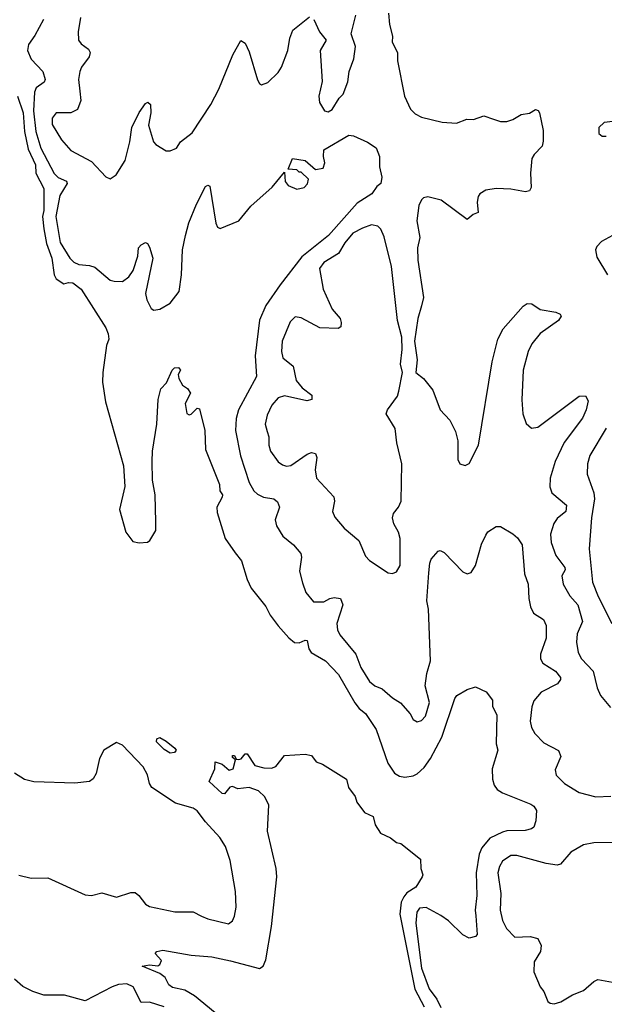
# Model space of a CAD drawing. Extents: x 1550320 to 1685906, y 509093 to 640511.
# Tile 442 of 532: x 1665639 to 1668456, y 598091 to 602834. Entities that reach past the tile are written whole.
import ezdxf

# ---------------------------------------------------------------- set-up
doc = ezdxf.new("R2010")
doc.units = 0

msp = doc.modelspace()

# ---------------------------------------------------------------- linework, layer by layer
at = {"layer": '0CON20XD'}
for points in [[(1667056.7, 602835), (1667083.8, 602775), (1667116.2, 602735), (1667086.7, 602685), (1667096.1, 602536.1), (1667080.8, 602465), (1667084, 602435), (1667107.5, 602395), (1667125, 602390), (1667145, 602401.2), (1667178, 602455), (1667197.5, 602475), (1667220, 602535), (1667226.9, 602585), (1667248.9, 602645), (1667257.9, 602705), (1667235.7, 602765), (1667259.1, 602855)], [(1667416.8, 602865), (1667420.9, 602810.9), (1667435.4, 602755), (1667434.1, 602725), (1667459.1, 602675), (1667459.6, 602635), (1667492.7, 602465), (1667522.3, 602402.3), (1667545, 602380), (1667575, 602363.8), (1667675, 602340), (1667744.5, 602335.5), (1667793.9, 602353.9), (1667825, 602352.9), (1667875, 602371.2), (1667922.5, 602355), (1667955, 602343.8), (1667986.1, 602343.9), (1668015, 602353.3), (1668055, 602377.5), (1668095, 602384), (1668125, 602401.2), (1668136.7, 602396.7), (1668144, 602385), (1668160.7, 602300.7), (1668161.7, 602248.3), (1668155.7, 602224.3), (1668117.5, 602185), (1668107.5, 602165), (1668100, 602095), (1668103.8, 602025), (1668095, 602010), (1668075.8, 602004.2), (1668005, 602017.1), (1667935, 602021.1), (1667885, 602012.9), (1667856.9, 601995), (1667848.6, 601981.4), (1667843.6, 601955), (1667848.8, 601905), (1667824.5, 601895.5), (1667795, 601871.4), (1667670, 601965), (1667605, 601980.9), (1667585, 601975.2), (1667575, 601965.3), (1667561.9, 601938.1), (1667552.1, 601865), (1667566.4, 601785), (1667556.1, 601735), (1667558, 601675), (1667584.5, 601495), (1667575, 601456.2), (1667557.5, 601395), (1667540.8, 601285), (1667554.2, 601195), (1667548, 601135), (1667585, 601105.6), (1667629.8, 601049.8), (1667665.5, 600955), (1667712.2, 600905), (1667739.7, 600849.7), (1667750.8, 600805), (1667750, 600715), (1667760, 600695), (1667785, 600686), (1667805, 600696.7), (1667849.2, 600785), (1667916.2, 601185), (1667943.1, 601295), (1667968.6, 601345), (1668065, 601453.3), (1668085, 601466.7), (1668107.5, 601465), (1668147, 601437), (1668222.5, 601425), (1668243.3, 601415), (1668248.8, 601405), (1668235.8, 601385), (1668147.6, 601322.4), (1668106.9, 601273.1), (1668088.4, 601235), (1668065.4, 601145), (1668057.8, 601002.2), (1668062.9, 600935), (1668078.7, 600888.7), (1668105, 600865.8), (1668135, 600870.5), (1668335, 601020.8), (1668365, 601022.5), (1668378.3, 600998.3), (1668368.2, 600955), (1668350.7, 600915), (1668262.4, 600797.6), (1668218.7, 600705), (1668194.7, 600625), (1668194, 600584), (1668203.3, 600555), (1668274.5, 600494.5)], [(1665754.6, 602835.4), (1665711.7, 602758.3), (1665681.8, 602715), (1665676.9, 602685), (1665693.9, 602643.9), (1665750, 602585), (1665762.5, 602545), (1665757.1, 602532.9), (1665719.2, 602505), (1665710.5, 602485), (1665705.8, 602395), (1665717.3, 602295), (1665741.2, 602215), (1665805, 602093.3), (1665823.9, 602073.9), (1665865, 602056.6), (1665868.8, 602045), (1665832.8, 601987.2), (1665813.2, 601885), (1665835, 601760.5), (1665881.1, 601685), (1665900.4, 601665), (1665925, 601654.2), (1665975, 601650.3), (1666001.9, 601641.9), (1666075, 601579.2), (1666095, 601574), (1666135, 601572), (1666165, 601595.7), (1666186.1, 601625), (1666208, 601695), (1666212.3, 601735), (1666225, 601750), (1666245, 601760.8), (1666255, 601755.8), (1666265, 601738.8), (1666280.4, 601685), (1666246.2, 601515), (1666252.5, 601485), (1666272.4, 601442.4), (1666285, 601434), (1666315, 601440), (1666365, 601468.5), (1666407.5, 601525), (1666418.5, 601605), (1666422.9, 601725), (1666437.5, 601795), (1666454.6, 601855.4), (1666491.1, 601945), (1666535, 602030), (1666545, 602036.7), (1666555, 602032.5), (1666583.9, 601853.9), (1666592.9, 601835), (1666605, 601828.1), (1666695.7, 601864.3), (1666752.9, 601935), (1666855, 602026.5)], [(1665931.9, 602845), (1665921.1, 602775), (1665922.5, 602735), (1665935, 602717.5), (1665971.5, 602691.5), (1665978.9, 602675), (1665974.4, 602655), (1665936.9, 602605), (1665929.4, 602585), (1665923.1, 602545), (1665929.1, 602489.1), (1665933.8, 602445), (1665918.6, 602401.4), (1665885, 602385.8), (1665814.6, 602385.4), (1665795, 602360), (1665795, 602328.8), (1665840, 602255), (1665885, 602203.8), (1665985, 602150), (1666055, 602077.5), (1666075, 602067.5), (1666103.9, 602086.1), (1666146.9, 602155), (1666170, 602245), (1666179.5, 602315), (1666215, 602386.7), (1666245, 602430), (1666256.4, 602436.4), (1666268.8, 602425), (1666270.8, 602385), (1666260.6, 602325), (1666283.3, 602245), (1666295, 602231.9), (1666345, 602202.5), (1666365, 602202.5), (1666394.3, 602215.7), (1666414.6, 602245.4), (1666470.7, 602289.3), (1666560.6, 602425), (1666598.8, 602498.8), (1666665.4, 602664.6), (1666705, 602733.3), (1666725, 602720), (1666745, 602678.8), (1666784.5, 602544.5), (1666795, 602526.7), (1666805, 602520), (1666835, 602530.8), (1666885, 602580), (1666901.1, 602605), (1666930.6, 602685), (1666940.6, 602745), (1666955, 602783.8), (1667035, 602847.5)], [(1665629.3, 602465), (1665656.7, 602385), (1665662.8, 602295), (1665680.6, 602210.6), (1665716, 602135), (1665717.8, 602095), (1665755, 602021.2), (1665755.2, 601915.2), (1665749.5, 601885), (1665756.2, 601826.1), (1665767.7, 601755), (1665794.5, 601685.5), (1665805.4, 601605.4), (1665814.4, 601585), (1665851.7, 601561.7), (1665875, 601568.6), (1665895, 601566.2), (1665936, 601535), (1666055, 601350), (1666065, 601320), (1666069.2, 601295), (1666057.2, 601265), (1666039.1, 601135), (1666038.5, 601088.5), (1666053.4, 600993.4), (1666139.3, 600685), (1666145.5, 600584.5), (1666120, 600475), (1666151.2, 600365), (1666185, 600320), (1666215, 600313.8), (1666255, 600317.5), (1666266.7, 600325), (1666295, 600372.5), (1666295.7, 600414.3), (1666292.5, 600545), (1666278.9, 600615), (1666277.8, 600705), (1666279.5, 600755), (1666300, 600885), (1666306.2, 601005), (1666320, 601055), (1666346.1, 601083.9), (1666373.3, 601145), (1666385, 601156.2), (1666405, 601158), (1666413.3, 601145), (1666402.5, 601125), (1666406, 601105), (1666424, 601074), (1666447.7, 601057.7), (1666462.5, 601035), (1666437.1, 600985), (1666445, 600937.5), (1666455, 600930), (1666465, 600933.3), (1666495, 600962.5), (1666505, 600960), (1666532, 600855), (1666533.8, 600763.8), (1666601.4, 600595), (1666603.3, 600565), (1666615.6, 600545), (1666615.4, 600534.6), (1666589.1, 600485), (1666590.6, 600460.6), (1666630, 600335), (1666678.1, 600265), (1666707.2, 600227.2), (1666735, 600136.7), (1666754.3, 600095), (1666825, 600007.1), (1666845.4, 599965), (1666884.8, 599914.8), (1666935.9, 599855.9), (1666963.9, 599833.9), (1666985, 599831.5), (1667015, 599845.5), (1667025, 599843.8), (1667033.1, 599803.1), (1667044.3, 599785), (1667113.3, 599745), (1667175, 599680), (1667253.3, 599543.3), (1667275, 599516.2), (1667305, 599492.5), (1667356.9, 599415), (1667412.2, 599252.2), (1667445, 599204.4), (1667469.8, 599189.8), (1667495, 599184.6), (1667535, 599191.3), (1667555, 599201.1), (1667588.3, 599231.7), (1667619.2, 599275), (1667673, 599377), (1667735, 599563.3), (1667745, 599578.8), (1667795, 599606.7), (1667835, 599620), (1667886.1, 599596.1), (1667916.8, 599556.8), (1667918, 599525), (1667938.5, 599485), (1667934.3, 599345), (1667942.9, 599315), (1667915.9, 599225), (1667916.7, 599175), (1667925, 599145.8), (1667940.5, 599125), (1667965, 599109.2), (1668101.2, 599055), (1668116.2, 599045), (1668128.8, 599025), (1668125.7, 598974.3), (1668115.8, 598945), (1668105, 598935.7), (1668075, 598927.5), (1667985.9, 598925.9), (1667965, 598920.5), (1667905, 598891.6), (1667865.3, 598845), (1667853.5, 598813.5), (1667838, 598725), (1667842.2, 598615), (1667833.1, 598545), (1667837, 598517), (1667843.2, 598426.8), (1667835, 598417.8), (1667805, 598409.2), (1667775, 598426), (1667705, 598493.3), (1667668.7, 598518.7), (1667597.9, 598557.9), (1667565, 598554.4), (1667552.3, 598535), (1667548, 598482), (1667575.4, 598265.4), (1667611.9, 598165), (1667648.7, 598115), (1667668.3, 598075)], [(1668496.4, 602343.6), (1668455, 602338.8), (1668430, 602315), (1668428.8, 602285), (1668445, 602272.5), (1668465, 602272.9)], [(1666855, 602026.5), (1666915, 602100), (1666918.8, 602055), (1666933.3, 602035), (1666975, 602017.5), (1667010, 602025), (1667026.7, 602043.3), (1667030, 602065), (1666995, 602100), (1666985, 602100), (1666975, 602110), (1666933, 602113), (1666954, 602165), (1667015, 602156), (1667065, 602112.5), (1667101.7, 602118.3), (1667110, 602145), (1667103.3, 602175), (1667105, 602207.5), (1667225, 602277.1), (1667247.5, 602275), (1667315, 602243.8), (1667356.1, 602216.1), (1667372.5, 602175), (1667372.5, 602125), (1667384.4, 602075), (1667380, 602045), (1667360.3, 602029.7), (1667336.2, 601995), (1667265, 601950), (1667126.9, 601795), (1666999, 601691), (1666895, 601557.3), (1666825, 601456.9), (1666795, 601385.7), (1666773.3, 601215), (1666780.9, 601115), (1666692.7, 600955), (1666682.1, 600912.1), (1666678.4, 600855), (1666703.2, 600733.2), (1666744.7, 600604.7), (1666767.3, 600565), (1666785, 600548.2), (1666814, 600534), (1666863.8, 600525), (1666881.7, 600511.7), (1666890.6, 600485), (1666870.6, 600425), (1666877.1, 600395), (1666906.3, 600346.3), (1666959.2, 600305), (1666993.1, 600263.1), (1666997.5, 600245), (1666986.8, 600176.8), (1667001.5, 600121.5), (1667017.5, 600075), (1667055, 600030), (1667105, 600029.2), (1667134.1, 600045.9), (1667155, 600050.4), (1667185.7, 600045), (1667195.4, 600015), (1667166.9, 599925), (1667170.5, 599895), (1667181.3, 599871.3), (1667258.3, 599778.3), (1667282.7, 599712.7), (1667325, 599645.6), (1667350.8, 599625), (1667385, 599610), (1667435, 599566.7), (1667473.4, 599543.4), (1667520.5, 599490.5), (1667535, 599463.3), (1667555, 599451.2), (1667575, 599458), (1667595, 599478.8), (1667614.4, 599545), (1667592.2, 599625), (1667601.2, 599685), (1667618.8, 599745), (1667608.9, 599995), (1667601.5, 600035), (1667610.2, 600169.8), (1667614.6, 600215.4), (1667622.5, 600235), (1667655, 600273.3), (1667665, 600276.2), (1667685, 600268), (1667775, 600174.4), (1667795, 600164.3), (1667815, 600170.8), (1667834.7, 600205.3), (1667865, 600306.7), (1667885, 600350), (1667895, 600366.7), (1667935, 600393.3), (1667955, 600392.5), (1668015, 600356.7), (1668037.7, 600337.7), (1668060, 600305), (1668071.5, 600165), (1668089.5, 600115), (1668092.1, 600045), (1668100.4, 600005), (1668115.3, 599975.3), (1668163.2, 599945), (1668175.4, 599915), (1668175.4, 599855), (1668148.1, 599778.1), (1668148.1, 599755), (1668160, 599735), (1668221.4, 599695), (1668244.2, 599665), (1668244.2, 599655), (1668230, 599635), (1668151.1, 599595), (1668116.7, 599553.3), (1668106.8, 599523.2), (1668098.2, 599455), (1668104.6, 599425), (1668120.4, 599395), (1668165, 599351.1), (1668235, 599313.3), (1668246, 599285), (1668219.7, 599220.3), (1668224.4, 599195), (1668263.8, 599153.8), (1668335, 599110.8), (1668415, 599090), (1668487.2, 599092.8)], [(1667435, 600166.7), (1667455, 600173.8), (1667472.9, 600205), (1667472.2, 600335), (1667464.4, 600365), (1667441.4, 600405), (1667435.8, 600435), (1667440, 600455), (1667465, 600486.2), (1667477.5, 600515), (1667480, 600695), (1667456.5, 600795), (1667447.8, 600865), (1667404.2, 600935), (1667410.8, 600955), (1667458.9, 601021.1), (1667466.4, 601045), (1667484, 601134), (1667474.3, 601175), (1667482.5, 601245), (1667480.8, 601305), (1667458.9, 601385), (1667430.4, 601645), (1667395, 601788), (1667379.4, 601825), (1667365, 601839.2), (1667335, 601845.6), (1667291.1, 601828.9), (1667244.7, 601805), (1667205, 601759.2), (1667175, 601707.9), (1667105, 601664.5), (1667083.6, 601635), (1667100.6, 601535), (1667145, 601440), (1667182.9, 601395), (1667188.9, 601375), (1667186.3, 601353.7), (1667173, 601347), (1667085, 601349.2), (1666995, 601397.1), (1666966.9, 601403.1), (1666941.7, 601378.3), (1666903.5, 601285), (1666900.8, 601235), (1666907.1, 601205), (1666956.7, 601165), (1666972.1, 601095), (1666999.9, 601059.9), (1667046.2, 601025), (1667046.4, 601005), (1667022.5, 600997.5), (1666915, 601021.8), (1666885, 601012.5), (1666853.7, 600976.3), (1666830.9, 600929.1), (1666821.5, 600885), (1666830.9, 600850.9), (1666840.4, 600825), (1666839.1, 600785), (1666847.5, 600755), (1666884, 600704), (1666905, 600688.9), (1666925, 600683.8), (1666945, 600686.9), (1667025, 600741.3), (1667045, 600748.2), (1667064.5, 600744.5), (1667070.4, 600725), (1667063.3, 600665), (1667070, 600625), (1667152.2, 600535), (1667155.5, 600514.5), (1667146, 600465), (1667157.9, 600437.9), (1667202, 600385), (1667273.8, 600325), (1667305, 600250), (1667325, 600228.8), (1667415, 600170), (1667435, 600166.7)], [(1668495.7, 601794.3), (1668442.5, 601765), (1668419.3, 601740.7), (1668413.3, 601725), (1668420.3, 601690.3), (1668471.9, 601605)], [(1668465, 600865.6), (1668385.5, 600735), (1668375.4, 600694.6), (1668373.2, 600645), (1668404.7, 600555), (1668409.3, 600525), (1668393.9, 600435), (1668382.5, 600285), (1668398.8, 600125), (1668426.2, 600055), (1668491.6, 599925)], [(1668274.5, 600494.5), (1668270, 600465), (1668228.8, 600431.2), (1668213.2, 600406.8), (1668196.9, 600355), (1668199.2, 600315), (1668223.1, 600253.1), (1668266.2, 600195), (1668267, 600183), (1668251.1, 600155), (1668257.5, 600115), (1668289.3, 600059.3), (1668327.9, 600015), (1668351.6, 599935), (1668324.7, 599875), (1668322.5, 599835), (1668330, 599785), (1668346.4, 599755), (1668402.3, 599695), (1668422.2, 599615), (1668438.3, 599578.3), (1668485, 599520.8)], [(1665635, 598713.3), (1665695, 598699.1), (1665775, 598700.8), (1665955, 598618.7), (1665985.3, 598614.7), (1666035, 598628.2), (1666105, 598606.7), (1666175, 598629.2), (1666195, 598630), (1666214, 598615), (1666245, 598574), (1666265, 598562.5), (1666386.6, 598536.6), (1666475, 598536.9), (1666515.4, 598515.4), (1666545, 598502.2), (1666645, 598478.8), (1666665, 598493.3), (1666674, 598515), (1666681.7, 598558.3), (1666678.9, 598635), (1666653.8, 598783.8), (1666630.9, 598850.9), (1666604.3, 598895), (1666535, 598969.2), (1666495, 599023.1), (1666475, 599035.4), (1666389.9, 599059.9), (1666275.9, 599135), (1666264.5, 599154.5), (1666255.6, 599195.6), (1666234.7, 599235), (1666135, 599340), (1666105, 599352.2), (1666045, 599315.6), (1666023.6, 599275), (1666008, 599202), (1665993.4, 599176.6), (1665975.5, 599164.5), (1665904.4, 599155.6), (1665707.8, 599162.2), (1665663.1, 599173.1), (1665614.8, 599204.8)], [(1666365, 599301.2), (1666335, 599318.8), (1666298.8, 599355), (1666300, 599370), (1666315, 599376.7), (1666345, 599358.8), (1666386.7, 599325), (1666392.5, 599315), (1666385, 599303.3), (1666365, 599301.2)], [(1666580.7, 598050.7), (1666481.9, 598131.9), (1666435, 598159.2), (1666375, 598171.4), (1666358, 598185), (1666339.5, 598219.5), (1666315, 598238.8), (1666230, 598275), (1666265, 598281.2), (1666305, 598276.7), (1666315, 598282.5), (1666321.7, 598301.7), (1666292.5, 598335), (1666300, 598345), (1666328.3, 598351.7), (1666465, 598327.8), (1666565, 598319.6), (1666655, 598300.4), (1666795, 598263.1), (1666812.9, 598275), (1666824.6, 598305.4), (1666851.9, 598465), (1666878.2, 598705), (1666874.5, 598745), (1666832.5, 598925), (1666839.5, 599049.5), (1666820.5, 599090.5), (1666790, 599120), (1666745, 599135.6), (1666689.7, 599129.7), (1666665, 599140), (1666652.5, 599137.5), (1666626.7, 599105), (1666615, 599105.7), (1666552.5, 599165), (1666580, 599225), (1666581.7, 599258.3), (1666615, 599247.5), (1666648.3, 599218.3), (1666667.5, 599225), (1666678.3, 599268.3), (1666665, 599280), (1666665, 599290), (1666675, 599290), (1666681.7, 599271.7), (1666695, 599270), (1666706.4, 599273.6), (1666725, 599297.5), (1666735, 599297.5), (1666771.9, 599241.9), (1666815, 599229.5), (1666852.1, 599227.9), (1666873.2, 599236.8), (1666915, 599288.8), (1667015, 599296), (1667045, 599290), (1667068.3, 599258.3), (1667098.3, 599248.3), (1667213.3, 599175), (1667223.8, 599135), (1667255, 599092.5), (1667264.2, 599064.2), (1667300, 599015), (1667342.5, 598995), (1667352.5, 598955), (1667377.5, 598915), (1667425, 598893.3), (1667455, 598870), (1667476.1, 598866.1), (1667570.7, 598790.7), (1667572.5, 598745), (1667581.2, 598715), (1667578, 598705), (1667547.5, 598655), (1667505, 598627.9), (1667490.6, 598609.4), (1667477.4, 598582.6), (1667470, 598525), (1667543.3, 598163.3), (1667588.5, 598078.5)], [(1668525, 598870), (1668405, 598869.3), (1668355, 598859.6), (1668295, 598823.1), (1668245, 598766.2), (1668229.5, 598760.5), (1668175, 598768.9), (1668035, 598807.9), (1668005, 598807.1), (1667965, 598780.6), (1667950.4, 598755), (1667943.3, 598725), (1667957.7, 598625), (1667953.9, 598545), (1667965.5, 598495), (1667985, 598455.8), (1668024.6, 598414.6), (1668098, 598418), (1668135, 598408), (1668151.9, 598375), (1668147.8, 598345), (1668118.1, 598295), (1668117, 598247), (1668146.7, 598175), (1668165, 598153.3), (1668183.8, 598105), (1668195, 598096.2), (1668215, 598093.8), (1668246.8, 598103.2), (1668302.8, 598137.2), (1668355, 598157.8), (1668405, 598200.8), (1668425, 598210.6), (1668495, 598197.5)], [(1666335, 598079.2), (1666265, 598101.7), (1666225, 598099.6), (1666185.7, 598175), (1666155, 598189.8), (1666115, 598186.2), (1666085, 598175.6), (1665955, 598108.4), (1665855.7, 598134.3), (1665755, 598135.8), (1665702.4, 598152.4), (1665655, 598177.3), (1665615, 598212.4)]]:
    msp.add_lwpolyline(points, dxfattribs=at)

doc.saveas('drawing.dxf')
